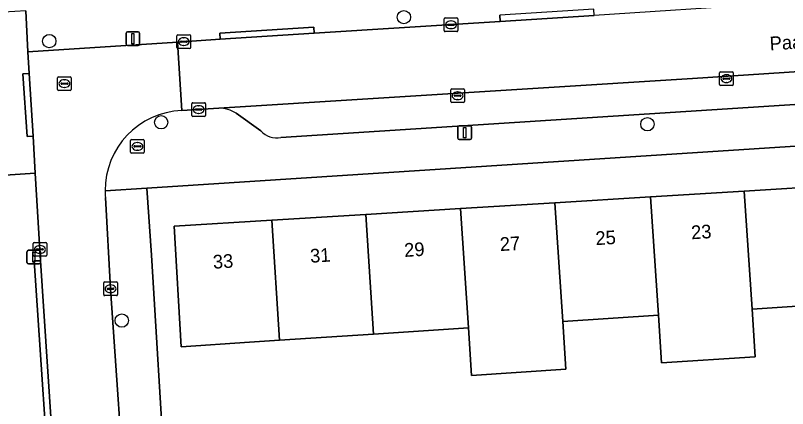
# Model space of a CAD drawing. Extents: x 159680 to 160786, y 387323 to 388340.
# Drawn here: x 160218.6 to 160275, y 388207.2 to 388236 of the extents above; entities that cross this region are included whole.
import ezdxf

# ---------------------------------------------------------------- set-up
doc = ezdxf.new("R2010")
doc.units = 0
for name, color, linetype in [('IMGEO_Boom', 7, 'Continuous'), ('IMGEO_Brandkraan', 7, 'Continuous'), ('IMGEO_Erf', 7, 'Continuous'), ('IMGEO_Hek', 7, 'Continuous'), ('IMGEO_Kolk', 7, 'Continuous'), ('IMGEO_Lichtmast', 7, 'Continuous'), ('IMGEO_Openbare_ruimte_label', 7, 'Continuous'), ('IMGEO_Pand', 7, 'Continuous'), ('IMGEO_Pand_nummerreeks', 7, 'Continuous'), ('IMGEO_Parkeervlak_open', 7, 'Continuous'), ('IMGEO_Rijbaan_lokaal_open', 7, 'Continuous'), ('IMGEO_Rioolput', 7, 'Continuous'), ('IMGEO_Voetpad_open', 7, 'Continuous')]:
    doc.layers.add(name, color=color, linetype=linetype)

msp = doc.modelspace()

# ---------------------------------------------------------------- linework, layer by layer
at = {"layer": 'IMGEO_Boom'}
for centre in [(160246.981, 388235.827), (160221.066, 388234.074), (160229.243, 388228.137), (160264.782, 388227.999), (160226.361, 388213.64)]:
    msp.add_circle(centre, 0.489, dxfattribs=at)
at = {"layer": 'IMGEO_Brandkraan'}
for p, q in [((160227.009, 388225.949), (160227.009, 388226.801)), ((160227.084, 388226.875), (160227.936, 388226.875)), ((160228.01, 388226.801), (160228.01, 388225.949)), ((160227.268, 388226.369), (160227.268, 388226.381)), ((160227.706, 388226.332), (160227.308, 388226.332)), ((160227.311, 388226.418), (160227.709, 388226.418)), ((160227.497, 388226.655), (160227.522, 388226.655)), ((160227.752, 388226.381), (160227.752, 388226.369)), ((160227.936, 388225.875), (160227.084, 388225.875)), ((160227.52, 388226.095), (160227.495, 388226.095))]:
    msp.add_line(p, q, dxfattribs=at)
for points in [[(160227.009, 388225.949), (160227.009, 388226.801)], [(160227.084, 388226.875), (160227.936, 388226.875)], [(160228.01, 388226.801), (160228.01, 388225.949)], [(160227.936, 388225.875), (160227.084, 388225.875)]]:
    msp.add_lwpolyline(points, dxfattribs=at)
for centre, radius, start, end in [((160227.086, 388226.799), 0.0765, 91.552, 178.448), ((160227.086, 388226.799), 0.0765, 91.552, 178.448), ((160227.934, 388226.799), 0.0765, 1.552, 88.448), ((160227.934, 388226.799), 0.0765, 1.552, 88.448), ((160227.308, 388226.378), 0.0403, 85.8775, 175.7526), ((160227.305, 388226.368), 0.0366, 178.938, 274.7102), ((160227.709, 388226.375), 0.043, 264.8664, 352.4533), ((160227.713, 388226.38), 0.0386, 1.7309, 96.639), ((160227.086, 388225.951), 0.0765, 181.552, 268.448), ((160227.086, 388225.951), 0.0765, 181.552, 268.448), ((160227.934, 388225.951), 0.0765, 271.552, 358.448), ((160227.934, 388225.951), 0.0765, 271.552, 358.448)]:
    msp.add_arc(centre, radius, start, end, dxfattribs=at)
for centre, major_axis, ratio, start_param, end_param in [((160227.496, 388226.375), (-0.387, 0.002), 0.722429, 4.712389, 7.853982), ((160227.521, 388226.375), (-0.39, 0.002), 0.717154, 1.570796, 4.712389)]:
    msp.add_ellipse(centre, major_axis=major_axis, ratio=ratio, start_param=start_param, end_param=end_param, dxfattribs=at)
at = {"layer": 'IMGEO_Erf'}
for points in [[(160306.809, 388228.414), (160228.2, 388223.32), (160228.533, 388218.429), (160229.54, 388201.994)], [(160279.414, 388214.941), (160272.428, 388214.479), (160272.66, 388210.987), (160265.816, 388210.534), (160265.585, 388214.026), (160258.595, 388213.563), (160258.826, 388210.071), (160251.934, 388209.615), (160251.703, 388213.107), (160244.767, 388212.648), (160237.9, 388212.193), (160235.702, 388212.048), (160230.712, 388211.718), (160230.182, 388220.534), (160237.326, 388220.974), (160244.194, 388221.398), (160251.133, 388221.826), (160258.027, 388222.251), (160265.017, 388222.682), (160271.865, 388223.104), (160278.852, 388223.535)]]:
    msp.add_lwpolyline(points, dxfattribs=at)
at = {"layer": 'IMGEO_Hek'}
msp.add_lwpolyline([(160229.54, 388201.994), (160228.533, 388218.429)], dxfattribs=at)
at = {"layer": 'IMGEO_Kolk'}
for p, q in [((160250.002, 388235.769), (160250.854, 388235.769)), ((160249.927, 388234.843), (160249.927, 388235.695)), ((160250.186, 388235.263), (160250.186, 388235.275)), ((160250.624, 388235.226), (160250.226, 388235.226)), ((160250.229, 388235.312), (160250.627, 388235.312)), ((160250.415, 388235.549), (160250.44, 388235.549)), ((160250.67, 388235.275), (160250.67, 388235.263)), ((160250.928, 388235.695), (160250.928, 388234.843)), ((160250.854, 388234.769), (160250.002, 388234.769)), ((160250.438, 388234.989), (160250.413, 388234.989)), ((160230.398, 388233.612), (160230.398, 388234.464)), ((160230.473, 388234.538), (160231.325, 388234.538)), ((160230.7, 388234.081), (160231.098, 388234.081)), ((160230.886, 388234.318), (160230.911, 388234.318)), ((160231.399, 388234.464), (160231.399, 388233.612)), ((160231.325, 388233.538), (160230.473, 388233.538)), ((160230.657, 388234.032), (160230.657, 388234.044)), ((160231.095, 388233.995), (160230.697, 388233.995)), ((160230.909, 388233.758), (160230.884, 388233.758)), ((160231.141, 388234.044), (160231.141, 388234.032)), ((160270.136, 388231.829), (160270.988, 388231.829)), ((160270.061, 388230.903), (160270.061, 388231.755)), ((160270.32, 388231.323), (160270.32, 388231.335)), ((160270.758, 388231.286), (160270.36, 388231.286)), ((160270.363, 388231.372), (160270.761, 388231.372)), ((160270.549, 388231.609), (160270.574, 388231.609)), ((160270.804, 388231.335), (160270.804, 388231.323)), ((160271.062, 388231.755), (160271.062, 388230.903)), ((160270.988, 388230.829), (160270.136, 388230.829)), ((160270.572, 388231.049), (160270.547, 388231.049)), ((160250.412, 388229.655), (160250.412, 388230.507)), ((160250.487, 388230.581), (160251.339, 388230.581)), ((160250.714, 388230.124), (160251.112, 388230.124)), ((160250.9, 388230.361), (160250.925, 388230.361)), ((160251.413, 388230.507), (160251.413, 388229.655)), ((160231.557, 388229.572), (160232.409, 388229.572)), ((160251.339, 388229.581), (160250.487, 388229.581)), ((160250.671, 388230.075), (160250.671, 388230.087)), ((160251.109, 388230.038), (160250.711, 388230.038)), ((160250.923, 388229.801), (160250.898, 388229.801)), ((160251.155, 388230.087), (160251.155, 388230.075)), ((160231.482, 388228.646), (160231.482, 388229.498)), ((160231.741, 388229.066), (160231.741, 388229.078)), ((160232.179, 388229.029), (160231.781, 388229.029)), ((160231.784, 388229.115), (160232.182, 388229.115)), ((160231.97, 388229.352), (160231.995, 388229.352)), ((160232.225, 388229.078), (160232.225, 388229.066)), ((160232.483, 388229.498), (160232.483, 388228.646)), ((160232.409, 388228.572), (160231.557, 388228.572)), ((160231.993, 388228.792), (160231.968, 388228.792)), ((160219.88, 388218.415), (160219.88, 388219.267)), ((160219.955, 388219.341), (160220.807, 388219.341)), ((160220.139, 388218.835), (160220.139, 388218.847)), ((160220.182, 388218.884), (160220.58, 388218.884)), ((160220.368, 388219.121), (160220.393, 388219.121)), ((160220.623, 388218.847), (160220.623, 388218.835)), ((160220.881, 388219.267), (160220.881, 388218.415)), ((160220.807, 388218.341), (160219.955, 388218.341)), ((160220.577, 388218.798), (160220.179, 388218.798)), ((160220.391, 388218.561), (160220.366, 388218.561)), ((160225.041, 388215.534), (160225.041, 388216.386)), ((160225.116, 388216.46), (160225.968, 388216.46)), ((160225.529, 388216.24), (160225.554, 388216.24)), ((160226.042, 388216.386), (160226.042, 388215.534)), ((160225.968, 388215.46), (160225.116, 388215.46)), ((160225.3, 388215.954), (160225.3, 388215.966)), ((160225.738, 388215.917), (160225.34, 388215.917)), ((160225.343, 388216.003), (160225.741, 388216.003)), ((160225.552, 388215.68), (160225.527, 388215.68)), ((160225.784, 388215.966), (160225.784, 388215.954))]:
    msp.add_line(p, q, dxfattribs=at)
for points in [[(160250.002, 388235.769), (160250.854, 388235.769)], [(160249.927, 388234.843), (160249.927, 388235.695)], [(160250.928, 388235.695), (160250.928, 388234.843)], [(160250.854, 388234.769), (160250.002, 388234.769)], [(160230.398, 388233.612), (160230.398, 388234.464)], [(160230.473, 388234.538), (160231.325, 388234.538)], [(160231.399, 388234.464), (160231.399, 388233.612)], [(160231.325, 388233.538), (160230.473, 388233.538)], [(160270.136, 388231.829), (160270.988, 388231.829)], [(160270.061, 388230.903), (160270.061, 388231.755)], [(160271.062, 388231.755), (160271.062, 388230.903)], [(160270.988, 388230.829), (160270.136, 388230.829)], [(160250.412, 388229.655), (160250.412, 388230.507)], [(160250.487, 388230.581), (160251.339, 388230.581)], [(160251.413, 388230.507), (160251.413, 388229.655)], [(160231.557, 388229.572), (160232.409, 388229.572)], [(160251.339, 388229.581), (160250.487, 388229.581)], [(160231.482, 388228.646), (160231.482, 388229.498)], [(160232.483, 388229.498), (160232.483, 388228.646)], [(160232.409, 388228.572), (160231.557, 388228.572)], [(160219.88, 388218.415), (160219.88, 388219.267)], [(160219.955, 388219.341), (160220.807, 388219.341)], [(160220.881, 388219.267), (160220.881, 388218.415)], [(160220.807, 388218.341), (160219.955, 388218.341)], [(160225.041, 388215.534), (160225.041, 388216.386)], [(160225.116, 388216.46), (160225.968, 388216.46)], [(160226.042, 388216.386), (160226.042, 388215.534)], [(160225.968, 388215.46), (160225.116, 388215.46)]]:
    msp.add_lwpolyline(points, dxfattribs=at)
for centre, radius, start, end in [((160250.004, 388235.693), 0.0765, 91.552, 178.448), ((160250.004, 388235.693), 0.0765, 91.552, 178.448), ((160250.852, 388235.693), 0.0765, 1.552, 88.448), ((160250.852, 388235.693), 0.0765, 1.552, 88.448), ((160250.226, 388235.272), 0.0403, 85.8775, 175.7526), ((160250.223, 388235.262), 0.0366, 178.938, 274.7102), ((160250.627, 388235.269), 0.043, 264.8664, 352.4533), ((160250.631, 388235.274), 0.0386, 1.7309, 96.639), ((160250.004, 388234.845), 0.0765, 181.552, 268.448), ((160250.004, 388234.845), 0.0765, 181.552, 268.448), ((160250.852, 388234.845), 0.0765, 271.552, 358.448), ((160250.852, 388234.845), 0.0765, 271.552, 358.448), ((160230.475, 388234.462), 0.0765, 91.552, 178.448), ((160230.475, 388234.462), 0.0765, 91.552, 178.448), ((160230.697, 388234.041), 0.0403, 85.8775, 175.7526), ((160231.102, 388234.043), 0.0386, 1.7309, 96.639), ((160231.323, 388234.462), 0.0765, 1.552, 88.448), ((160231.323, 388234.462), 0.0765, 1.552, 88.448), ((160230.475, 388233.614), 0.0765, 181.552, 268.448), ((160230.475, 388233.614), 0.0765, 181.552, 268.448), ((160230.694, 388234.031), 0.0366, 178.938, 274.7102), ((160231.098, 388234.038), 0.043, 264.8664, 352.4533), ((160231.323, 388233.614), 0.0765, 271.552, 358.448), ((160231.323, 388233.614), 0.0765, 271.552, 358.448), ((160270.138, 388231.753), 0.0765, 91.552, 178.448), ((160270.138, 388231.753), 0.0765, 91.552, 178.448), ((160270.986, 388231.753), 0.0765, 1.552, 88.448), ((160270.986, 388231.753), 0.0765, 1.552, 88.448), ((160270.36, 388231.332), 0.0403, 85.8775, 175.7526), ((160270.357, 388231.322), 0.0366, 178.938, 274.7102), ((160270.761, 388231.329), 0.043, 264.8664, 352.4533), ((160270.765, 388231.334), 0.0386, 1.7309, 96.639), ((160270.138, 388230.905), 0.0765, 181.552, 268.448), ((160270.138, 388230.905), 0.0765, 181.552, 268.448), ((160270.986, 388230.905), 0.0765, 271.552, 358.448), ((160270.986, 388230.905), 0.0765, 271.552, 358.448), ((160250.489, 388230.505), 0.0765, 91.552, 178.448), ((160250.489, 388230.505), 0.0765, 91.552, 178.448), ((160250.711, 388230.084), 0.0403, 85.8775, 175.7526), ((160251.116, 388230.086), 0.0386, 1.7309, 96.639), ((160251.337, 388230.505), 0.0765, 1.552, 88.448), ((160251.337, 388230.505), 0.0765, 1.552, 88.448), ((160231.559, 388229.496), 0.0765, 91.552, 178.448), ((160231.559, 388229.496), 0.0765, 91.552, 178.448), ((160232.407, 388229.496), 0.0765, 1.552, 88.448), ((160232.407, 388229.496), 0.0765, 1.552, 88.448), ((160250.489, 388229.657), 0.0765, 181.552, 268.448), ((160250.489, 388229.657), 0.0765, 181.552, 268.448), ((160250.708, 388230.074), 0.0366, 178.938, 274.7102), ((160251.112, 388230.081), 0.043, 264.8664, 352.4533), ((160251.337, 388229.657), 0.0765, 271.552, 358.448), ((160251.337, 388229.657), 0.0765, 271.552, 358.448), ((160231.781, 388229.075), 0.0403, 85.8775, 175.7526), ((160231.778, 388229.065), 0.0366, 178.938, 274.7102), ((160232.182, 388229.072), 0.043, 264.8664, 352.4533), ((160232.186, 388229.077), 0.0386, 1.7309, 96.639), ((160231.559, 388228.648), 0.0765, 181.552, 268.448), ((160231.559, 388228.648), 0.0765, 181.552, 268.448), ((160232.407, 388228.648), 0.0765, 271.552, 358.448), ((160232.407, 388228.648), 0.0765, 271.552, 358.448), ((160219.957, 388219.265), 0.0765, 91.552, 178.448), ((160219.957, 388219.265), 0.0765, 91.552, 178.448), ((160220.179, 388218.844), 0.0403, 85.8775, 175.7526), ((160220.176, 388218.834), 0.0366, 178.938, 274.7102), ((160220.58, 388218.841), 0.043, 264.8664, 352.4533), ((160220.584, 388218.846), 0.0386, 1.7309, 96.639), ((160220.805, 388219.265), 0.0765, 1.552, 88.448), ((160220.805, 388219.265), 0.0765, 1.552, 88.448), ((160219.957, 388218.417), 0.0765, 181.552, 268.448), ((160219.957, 388218.417), 0.0765, 181.552, 268.448), ((160220.805, 388218.417), 0.0765, 271.552, 358.448), ((160220.805, 388218.417), 0.0765, 271.552, 358.448), ((160225.118, 388216.384), 0.0765, 91.552, 178.448), ((160225.118, 388216.384), 0.0765, 91.552, 178.448), ((160225.966, 388216.384), 0.0765, 1.552, 88.448), ((160225.966, 388216.384), 0.0765, 1.552, 88.448), ((160225.118, 388215.536), 0.0765, 181.552, 268.448), ((160225.118, 388215.536), 0.0765, 181.552, 268.448), ((160225.34, 388215.963), 0.0403, 85.8775, 175.7526), ((160225.337, 388215.953), 0.0366, 178.938, 274.7102), ((160225.741, 388215.96), 0.043, 264.8664, 352.4533), ((160225.745, 388215.965), 0.0386, 1.7309, 96.639), ((160225.966, 388215.536), 0.0765, 271.552, 358.448), ((160225.966, 388215.536), 0.0765, 271.552, 358.448)]:
    msp.add_arc(centre, radius, start, end, dxfattribs=at)
for centre, major_axis, ratio, start_param, end_param in [((160250.414, 388235.269), (-0.387, 0.002), 0.722429, 4.712389, 7.853982), ((160250.439, 388235.269), (-0.39, 0.002), 0.717154, 1.570796, 4.712389), ((160230.885, 388234.038), (-0.387, 0.002), 0.722429, 4.712389, 7.853982), ((160230.91, 388234.038), (-0.39, 0.002), 0.717154, 1.570796, 4.712389), ((160270.548, 388231.329), (-0.387, 0.002), 0.722429, 4.712389, 7.853982), ((160270.573, 388231.329), (-0.39, 0.002), 0.717154, 1.570796, 4.712389), ((160250.899, 388230.081), (-0.387, 0.002), 0.722429, 4.712389, 7.853982), ((160250.924, 388230.081), (-0.39, 0.002), 0.717154, 1.570796, 4.712389), ((160231.969, 388229.072), (-0.387, 0.002), 0.722429, 4.712389, 7.853982), ((160231.994, 388229.072), (-0.39, 0.002), 0.717154, 1.570796, 4.712389), ((160220.367, 388218.841), (-0.387, 0.002), 0.722429, 4.712389, 7.853982), ((160220.392, 388218.841), (-0.39, 0.002), 0.717154, 1.570796, 4.712389), ((160225.528, 388215.96), (-0.387, 0.002), 0.722429, 4.712389, 7.853982), ((160225.553, 388215.96), (-0.39, 0.002), 0.717154, 1.570796, 4.712389)]:
    msp.add_ellipse(centre, major_axis=major_axis, ratio=ratio, start_param=start_param, end_param=end_param, dxfattribs=at)
at = {"layer": 'IMGEO_Lichtmast'}
for p, q in [((160226.673, 388233.849), (160226.673, 388234.649)), ((160226.673, 388234.649), (160226.673, 388233.849)), ((160226.773, 388234.749), (160227.563, 388234.749)), ((160227.563, 388234.749), (160226.773, 388234.749)), ((160227.663, 388234.649), (160227.663, 388233.849)), ((160227.663, 388233.849), (160227.663, 388234.649)), ((160227.563, 388233.749), (160226.773, 388233.749)), ((160226.773, 388233.749), (160227.563, 388233.749)), ((160251.033, 388227.886), (160251.823, 388227.886)), ((160251.823, 388227.886), (160251.033, 388227.886)), ((160250.933, 388226.986), (160250.933, 388227.786)), ((160250.933, 388227.786), (160250.933, 388226.986)), ((160251.923, 388227.786), (160251.923, 388226.986)), ((160251.923, 388226.986), (160251.923, 388227.786)), ((160251.823, 388226.886), (160251.033, 388226.886)), ((160251.033, 388226.886), (160251.823, 388226.886)), ((160219.436, 388217.875), (160219.436, 388218.675)), ((160219.436, 388218.675), (160219.436, 388217.875)), ((160219.536, 388218.775), (160220.326, 388218.775)), ((160220.326, 388218.775), (160219.536, 388218.775)), ((160220.426, 388218.675), (160220.426, 388217.875)), ((160220.426, 388217.875), (160220.426, 388218.675)), ((160220.326, 388217.775), (160219.536, 388217.775)), ((160219.536, 388217.775), (160220.326, 388217.775))]:
    msp.add_line(p, q, dxfattribs=at)
for points in [[(160227.093, 388234.624), (160227.243, 388234.624), (160227.243, 388233.874), (160227.093, 388233.874), (160227.093, 388234.624)], [(160251.353, 388227.761), (160251.503, 388227.761), (160251.503, 388227.011), (160251.353, 388227.011), (160251.353, 388227.761)], [(160219.856, 388218.65), (160220.006, 388218.65), (160220.006, 388217.9), (160219.856, 388217.9), (160219.856, 388218.65)]]:
    msp.add_lwpolyline(points, dxfattribs=at)
for centre, start, end in [((160226.773, 388234.649), 90, 180), ((160226.773, 388234.649), 90, 180), ((160227.563, 388234.649), 0, 90), ((160227.563, 388234.649), 360, 90), ((160226.773, 388233.849), 180, 270), ((160226.773, 388233.849), 180, 270), ((160227.563, 388233.849), 270, 0), ((160227.563, 388233.849), 270, 0), ((160251.033, 388227.786), 90, 180), ((160251.033, 388227.786), 90, 180), ((160251.823, 388227.786), 0, 90), ((160251.823, 388227.786), 360, 90), ((160251.033, 388226.986), 180, 270), ((160251.033, 388226.986), 180, 270), ((160251.823, 388226.986), 270, 0), ((160251.823, 388226.986), 270, 0), ((160219.536, 388218.675), 90, 180), ((160219.536, 388218.675), 90, 180), ((160220.326, 388218.675), 0, 90), ((160220.326, 388218.675), 360, 90), ((160219.536, 388217.875), 180, 270), ((160219.536, 388217.875), 180, 270), ((160220.326, 388217.875), 270, 0), ((160220.326, 388217.875), 270, 0)]:
    msp.add_arc(centre, 0.1, start, end, dxfattribs=at)
at = {"layer": 'IMGEO_Pand'}
for points in [[(160278.852, 388223.535), (160271.865, 388223.104), (160272.428, 388214.479), (160279.414, 388214.941)], [(160265.585, 388214.026), (160265.816, 388210.534), (160272.66, 388210.987), (160272.428, 388214.479), (160271.865, 388223.104), (160265.017, 388222.682)], [(160258.595, 388213.563), (160258.027, 388222.251), (160251.133, 388221.826), (160251.703, 388213.107), (160251.934, 388209.615), (160258.826, 388210.071)], [(160258.595, 388213.563), (160265.585, 388214.026), (160265.017, 388222.682), (160258.027, 388222.251)], [(160251.133, 388221.826), (160244.194, 388221.398), (160244.767, 388212.648), (160251.703, 388213.107)], [(160237.9, 388212.193), (160244.767, 388212.648), (160244.194, 388221.398), (160237.326, 388220.974)], [(160237.326, 388220.974), (160230.182, 388220.534), (160230.712, 388211.718), (160235.702, 388212.048), (160237.9, 388212.193)]]:
    msp.add_lwpolyline(points, close=True, dxfattribs=at)
at = {"layer": 'IMGEO_Parkeervlak_open'}
for points in [[(160329.484, 388235.376), (160268.084, 388231.332), (160233.46, 388229.17)], [(160237.991, 388227.022), (160306.3, 388231.419)], [(160234.721, 388228.802), (160236.522, 388227.504)]]:
    msp.add_lwpolyline(points, dxfattribs=at)
for centre, radius, start, end in [((160233.473, 388226.869), 2.301, 57.1442, 90.318), ((160237.711, 388228.647), 1.649, 223.8776, 279.7916)]:
    msp.add_arc(centre, radius, start, end, dxfattribs=at)
at = {"layer": 'IMGEO_Rijbaan_lokaal_open'}
for points in [[(160365.419, 388242.678), (160355.005, 388242.036), (160348.144, 388241.594), (160334.938, 388240.761), (160328.07, 388240.322), (160317.394, 388239.63), (160313.593, 388239.382), (160300.65, 388238.544), (160293.755, 388238.086), (160280.391, 388237.215), (160273.53, 388236.769), (160260.894, 388235.959), (160254.03, 388235.503), (160240.433, 388234.659), (160233.562, 388234.207), (160230.429, 388234.002), (160230.754, 388228.997), (160233.46, 388229.17), (160268.084, 388231.332), (160329.484, 388235.376), (160331.275, 388235.471)], [(160230.754, 388228.997), (160230.429, 388234.002), (160219.489, 388233.285), (160219.585, 388231.695), (160219.881, 388227.131), (160220.041, 388224.42), (160220.42, 388218.017), (160221.733, 388198.143), (160221.797, 388197.207), (160222.45, 388186.583), (160227.549, 388186.898), (160227.488, 388187.872), (160227.151, 388193.326), (160226.73, 388198.737), (160225.542, 388215.96), (160225.172, 388222.64)]]:
    msp.add_lwpolyline(points, dxfattribs=at)
for centre, radius, start, end in [((160230.978, 388223.171), 5.83, 92.2012, 180.5416), ((160230.836, 388223.164), 5.689, 180.4855, 185.2874)]:
    msp.add_arc(centre, radius, start, end, dxfattribs=at)
at = {"layer": 'IMGEO_Rioolput'}
for p, q in [((160221.672, 388230.541), (160221.672, 388231.393)), ((160221.747, 388231.467), (160222.599, 388231.467)), ((160222.16, 388231.247), (160222.185, 388231.247)), ((160222.673, 388231.393), (160222.673, 388230.541)), ((160221.931, 388230.961), (160221.931, 388230.973)), ((160222.369, 388230.924), (160221.971, 388230.924)), ((160221.974, 388231.01), (160222.372, 388231.01)), ((160222.183, 388230.687), (160222.158, 388230.687)), ((160222.415, 388230.973), (160222.415, 388230.961)), ((160222.599, 388230.467), (160221.747, 388230.467))]:
    msp.add_line(p, q, dxfattribs=at)
for points in [[(160221.672, 388230.541), (160221.672, 388231.393)], [(160221.747, 388231.467), (160222.599, 388231.467)], [(160222.673, 388231.393), (160222.673, 388230.541)], [(160222.599, 388230.467), (160221.747, 388230.467)]]:
    msp.add_lwpolyline(points, dxfattribs=at)
for centre, radius, start, end in [((160221.749, 388231.391), 0.0765, 91.552, 178.448), ((160221.749, 388231.391), 0.0765, 91.552, 178.448), ((160222.597, 388231.391), 0.0765, 1.552, 88.448), ((160222.597, 388231.391), 0.0765, 1.552, 88.448), ((160221.971, 388230.97), 0.0403, 85.8775, 175.7526), ((160221.968, 388230.96), 0.0366, 178.938, 274.7102), ((160222.372, 388230.967), 0.043, 264.8664, 352.4533), ((160222.376, 388230.972), 0.0386, 1.7309, 96.639), ((160221.749, 388230.543), 0.0765, 181.552, 268.448), ((160221.749, 388230.543), 0.0765, 181.552, 268.448), ((160222.597, 388230.543), 0.0765, 271.552, 358.448), ((160222.597, 388230.543), 0.0765, 271.552, 358.448)]:
    msp.add_arc(centre, radius, start, end, dxfattribs=at)
for centre, major_axis, ratio, start_param, end_param in [((160222.159, 388230.967), (-0.387, 0.002), 0.722429, 4.712389, 7.853982), ((160222.184, 388230.967), (-0.39, 0.002), 0.717154, 1.570796, 4.712389)]:
    msp.add_ellipse(centre, major_axis=major_axis, ratio=ratio, start_param=start_param, end_param=end_param, dxfattribs=at)
at = {"layer": 'IMGEO_Voetpad_open'}
for points in [[(160254.03, 388235.503), (160260.894, 388235.959), (160260.867, 388236.406), (160253.998, 388235.962)], [(160233.562, 388234.207), (160240.433, 388234.659), (160240.408, 388235.103), (160233.542, 388234.651)], [(160219.585, 388231.695), (160219.143, 388231.682), (160219.438, 388227.106), (160219.881, 388227.131)], [(160220.42, 388218.017), (160219.966, 388218.005), (160221.302, 388198.112), (160221.733, 388198.143)]]:
    msp.add_lwpolyline(points, close=True, dxfattribs=at)
for points in [[(160219.881, 388227.131), (160219.438, 388227.106), (160219.143, 388231.682), (160219.585, 388231.695), (160219.489, 388233.285), (160219.361, 388236.279), (160176.714, 388233.71), (160177.157, 388226.739), (160163.819, 388225.843), (160153.374, 388225.141), (160154.348, 388218.095)], [(160219.361, 388236.279), (160219.489, 388233.285), (160230.429, 388234.002), (160233.562, 388234.207), (160233.542, 388234.651), (160240.408, 388235.103), (160240.433, 388234.659), (160254.03, 388235.503), (160253.998, 388235.962)], [(160325.13, 388232.655), (160313.938, 388231.914), (160313.967, 388231.48), (160306.339, 388230.972), (160306.3, 388231.419), (160237.991, 388227.022)], [(160233.46, 388229.17), (160230.754, 388228.997)], [(160236.522, 388227.504), (160234.721, 388228.802)], [(160225.148, 388223.116), (160228.2, 388223.32), (160306.809, 388228.414)], [(160164.248, 388219.017), (160164.139, 388220.842), (160212.709, 388223.925), (160220.041, 388224.42), (160219.881, 388227.131)], [(160221.797, 388197.207), (160221.733, 388198.143), (160221.302, 388198.112), (160219.966, 388218.005), (160220.42, 388218.017), (160220.041, 388224.42), (160212.709, 388223.925)], [(160230.448, 388188.093), (160230.094, 388193.579), (160229.71, 388199.53), (160229.54, 388201.994), (160228.533, 388218.429), (160228.2, 388223.32), (160225.148, 388223.116)], [(160225.172, 388222.64), (160225.542, 388215.96), (160226.73, 388198.737), (160227.151, 388193.326), (160227.65, 388193.351), (160227.987, 388187.897), (160227.488, 388187.872), (160227.549, 388186.898), (160227.721, 388184.104), (160228.646, 388169.158), (160230.665, 388137.04), (160231.164, 388137.066), (160231.361, 388133.928), (160230.862, 388133.902), (160231.316, 388126.685), (160231.407, 388125.24), (160231.5, 388123.891), (160231.908, 388116.226), (160232.999, 388097.946)]]:
    msp.add_lwpolyline(points, dxfattribs=at)
for centre, radius, start, end in [((160230.978, 388223.171), 5.83, 92.2012, 180.5416), ((160233.473, 388226.869), 2.301, 57.1442, 90.318), ((160237.711, 388228.647), 1.649, 223.8776, 279.7916), ((160230.836, 388223.164), 5.689, 180.4855, 185.2874)]:
    msp.add_arc(centre, radius, start, end, dxfattribs=at)

# ---------------------------------------------------------------- texts
at = {"layer": 'IMGEO_Openbare_ruimte_label'}
msp.add_text('Paasberglaan', height=1, rotation=3.4405, dxfattribs=at).set_placement((160273.748, 388233.399))
at = {"layer": 'IMGEO_Pand_nummerreeks'}
for s, p in [('23', (160268.008, 388219.58)), ('25', (160261.018, 388219.149)), ('27', (160254.027, 388218.718)), ('31', (160240.158, 388217.863)), ('29', (160247.036, 388218.287)), ('33', (160233.055, 388217.425))]:
    msp.add_text(s, height=1, rotation=3.528, dxfattribs=at).set_placement(p)

doc.saveas('drawing.dxf')
